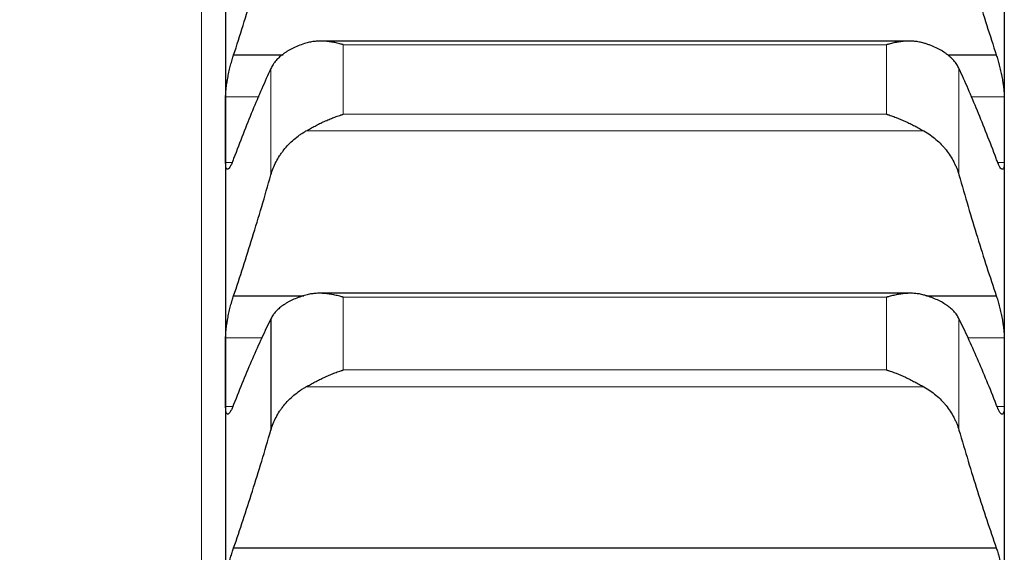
# Model space of a CAD drawing. Header units: inches. Extents: x 0 to 20790, y -12 to 14700.
# Tile 382 of 441: x 14138 to 14204, y 10745 to 10780. Entities that reach past the tile are written whole.
import ezdxf

# ---------------------------------------------------------------- set-up
doc = ezdxf.new("R2010")
doc.units = ezdxf.units.IN
doc.layers.add('1', color=7, linetype='Continuous', true_color=0xffffff)
doc.layers.add('254', color=7, linetype='Continuous', true_color=0xffffff)
doc.styles.add('latin_extended', font='simplex.shx')
doc.dimstyles.get("Standard").update_dxf_attribs({"dimtxt": 0.18, "dimasz": 0.18, "dimexe": 0.18, "dimexo": 0.0625, "dimgap": 0.09, "dimtad": 0, "dimtih": 1, "dimtoh": 1, "dimdec": 4, "dimzin": 0, "dimdsep": 46, "dimtxsty": 'Standard', "dimcen": 0.09, "dimadec": 0, "dimazin": 0, "dimtfac": 1, "dimtdec": 4, "dimtofl": 0, "dimtmove": 0, "dimatfit": 3, "dimfxl": 1, "dimtolj": 1, "dimtzin": 0, "dimarcsym": 0})

# ---------------------------------------------------------------- blocks, each defined once
blk = doc.blocks.new('_U8')
at = {"layer": '254', "color": 3, "linetype": 'Continuous', "lineweight": 13, "transparency": 16777216}
for p, q in [((13940.838, 12760.442), (13940.838, 13273.442)), ((14453.838, 10418.957), (14453.838, 13273.442)), ((14331.338, 13238.442), (14063.338, 13238.442))]:
    blk.add_line(p, q, dxfattribs=at)
at = {"layer": '254', "color": 3, "transparency": 16777216}
for points in [[(14063.338, 13258.858), (14063.338, 13218.025), (13940.838, 13238.442)], [(14331.338, 13218.025), (14331.338, 13258.858), (14453.838, 13238.442)]]:
    blk.add_solid(points, dxfattribs=at)
at = {"layer": 'Defpoints', "color": 0, "transparency": 16777216}
for p in [(13940.838, 13238.442), (13940.838, 12725.442), (14453.838, 10383.957)]:
    blk.add_point(p, dxfattribs=at)
at = {"layer": '254', "color": 2, "lineweight": 13, "transparency": 16777216, "insert": (14074.347, 13422.192), "char_height": 122.5, "attachment_point": 1, "style": 'latin_extended'}
blk.add_mtext('\\A1;513', dxfattribs=at)

msp = doc.modelspace()

# ---------------------------------------------------------------- linework, layer by layer
at = {"layer": '1', "color": 110, "linetype": 'Continuous', "lineweight": 13}
for p, q in [((14150.238, 10908.942), (14150.238, 9678.942)), ((14159.694, 10778.426), (14195.982, 10778.426)), ((14159.694, 10778.426), (14159.694, 10773.78)), ((14195.982, 10778.426), (14195.982, 10773.78)), ((14154.865, 10776.841), (14154.865, 10769.725)), ((14200.812, 10776.841), (14200.812, 10769.725)), ((14151.841, 10774.936), (14154.078, 10774.936)), ((14201.598, 10774.936), (14203.836, 10774.936)), ((14159.694, 10773.78), (14195.982, 10773.78)), ((14157.207, 10772.661), (14198.47, 10772.661)), ((14151.841, 10770.558), (14152.271, 10770.558)), ((14203.4, 10770.558), (14203.836, 10770.558)), ((14159.694, 10761.553), (14159.694, 10756.694)), ((14159.694, 10761.553), (14195.982, 10761.553)), ((14195.982, 10761.553), (14195.982, 10756.694)), ((14200.812, 10760.123), (14200.812, 10752.683)), ((14151.841, 10758.834), (14154.306, 10758.834)), ((14201.371, 10758.834), (14203.836, 10758.834)), ((14159.694, 10756.694), (14195.982, 10756.694)), ((14157.207, 10755.566), (14198.47, 10755.566)), ((14151.841, 10754.249), (14152.315, 10754.249)), ((14203.359, 10754.249), (14203.836, 10754.249))]:
    msp.add_line(p, q, dxfattribs=at)
at = {"layer": '1', "color": 2, "linetype": 'Continuous', "lineweight": 25}
for p, q in [((14151.838, 10788.186), (14151.838, 10772.747)), ((14203.838, 10788.186), (14203.838, 10772.747)), ((14197.481, 10778.664), (14158.182, 10778.664)), ((14152.376, 10777.738), (14155.675, 10777.738)), ((14200.068, 10777.738), (14203.301, 10777.738)), ((14151.838, 10772.747), (14151.838, 10756.542)), ((14203.838, 10772.747), (14203.838, 10756.542)), ((14152.376, 10761.645), (14157.068, 10761.645)), ((14197.557, 10761.817), (14158.098, 10761.817)), ((14198.653, 10761.645), (14203.301, 10761.645)), ((14154.865, 10760.123), (14154.865, 10752.683)), ((14151.838, 10756.542), (14151.838, 10739.595)), ((14203.838, 10756.542), (14203.838, 10739.595)), ((14152.376, 10744.804), (14203.301, 10744.804))]:
    msp.add_line(p, q, dxfattribs=at)
for points in [[(14152.376, 10777.738), (14152.587, 10778.387), (14153.007, 10779.707), (14153.632, 10781.744), (14154.251, 10783.841), (14154.661, 10785.278), (14154.865, 10786.006)], [(14200.812, 10786.006), (14201.016, 10785.278), (14201.426, 10783.841), (14202.045, 10781.744), (14202.67, 10779.707), (14203.09, 10778.387), (14203.301, 10777.738)], [(14154.865, 10776.841), (14154.661, 10776.399), (14154.251, 10775.486), (14153.632, 10774.025), (14153.007, 10772.472), (14152.587, 10771.377), (14152.376, 10770.813)], [(14203.301, 10770.813), (14203.09, 10771.377), (14202.67, 10772.472), (14202.045, 10774.025), (14201.426, 10775.486), (14201.016, 10776.399), (14200.812, 10776.841)], [(14151.838, 10772.747), (14151.838, 10773.476), (14151.839, 10774.206), (14151.841, 10774.936)], [(14203.836, 10774.936), (14203.838, 10774.206), (14203.838, 10773.476), (14203.838, 10772.747)], [(14151.841, 10770.558), (14151.839, 10771.288), (14151.838, 10772.017), (14151.838, 10772.747)], [(14203.838, 10772.747), (14203.838, 10772.017), (14203.838, 10771.288), (14203.836, 10770.558)], [(14152.376, 10761.645), (14152.587, 10762.277), (14153.007, 10763.56), (14153.632, 10765.549), (14154.251, 10767.6), (14154.661, 10769.01), (14154.865, 10769.725)], [(14200.812, 10769.725), (14201.016, 10769.01), (14201.426, 10767.6), (14202.045, 10765.549), (14202.67, 10763.56), (14203.09, 10762.277), (14203.301, 10761.645)], [(14154.865, 10760.123), (14154.661, 10759.709), (14154.251, 10758.848), (14153.632, 10757.462), (14153.007, 10755.982), (14152.587, 10754.932), (14152.376, 10754.391)], [(14203.301, 10754.391), (14203.09, 10754.932), (14202.67, 10755.982), (14202.045, 10757.462), (14201.426, 10758.848), (14201.016, 10759.709), (14200.812, 10760.123)], [(14151.838, 10756.542), (14151.838, 10757.306), (14151.839, 10758.07), (14151.841, 10758.834)], [(14203.836, 10758.834), (14203.838, 10758.07), (14203.838, 10757.306), (14203.838, 10756.542)], [(14151.841, 10754.249), (14151.839, 10755.013), (14151.838, 10755.777), (14151.838, 10756.542)], [(14203.838, 10756.542), (14203.838, 10755.777), (14203.838, 10755.013), (14203.836, 10754.249)], [(14152.376, 10744.804), (14152.587, 10745.416), (14153.007, 10746.662), (14153.632, 10748.598), (14154.251, 10750.601), (14154.661, 10751.981), (14154.865, 10752.683)], [(14200.812, 10752.683), (14201.016, 10751.981), (14201.426, 10750.601), (14202.045, 10748.598), (14202.67, 10746.662), (14203.09, 10745.416), (14203.301, 10744.804)]]:
    msp.add_open_spline(points, degree=3, dxfattribs=at)
for points, knots in [([(14157.207, 10778.531), (14157.061, 10778.486), (14156.921, 10778.438), (14156.652, 10778.336), (14156.394, 10778.226), (14156.158, 10778.102), (14156.018, 10778.02), (14155.99, 10778.003), (14155.935, 10777.97), (14155.908, 10777.953), (14155.827, 10777.901), (14155.776, 10777.865), (14155.626, 10777.758), (14155.533, 10777.683), (14155.362, 10777.529), (14155.283, 10777.449), (14155.175, 10777.325), (14155.14, 10777.284), (14155.092, 10777.22), (14155.076, 10777.198), (14155.045, 10777.155), (14155.03, 10777.133), (14154.957, 10777.023), (14154.907, 10776.933), (14154.865, 10776.841)], [0, 0, 0, 0, 0.125, 0.125, 0.25, 0.375, 0.375, 0.40625, 0.40625, 0.4375, 0.4375, 0.5, 0.5, 0.625, 0.625, 0.75, 0.75, 0.8125, 0.8125, 0.84375, 0.84375, 0.875, 0.875, 1, 1, 1, 1]), ([(14159.694, 10778.426), (14159.691, 10778.427), (14159.688, 10778.428), (14159.681, 10778.43), (14159.678, 10778.431), (14159.668, 10778.433), (14159.648, 10778.439), (14159.602, 10778.452), (14159.509, 10778.477), (14159.43, 10778.497), (14159.272, 10778.535), (14159.167, 10778.558), (14158.853, 10778.616), (14158.645, 10778.643), (14158.334, 10778.662), (14158.23, 10778.665), (14158.075, 10778.663), (14158.023, 10778.662), (14157.919, 10778.656), (14157.867, 10778.653), (14157.712, 10778.638), (14157.61, 10778.624), (14157.407, 10778.585), (14157.307, 10778.561), (14157.207, 10778.531)], [0, 0, 0, 0, 0.003906, 0.003906, 0.007813, 0.007813, 0.015625, 0.03125, 0.0625, 0.125, 0.125, 0.25, 0.25, 0.5, 0.5, 0.625, 0.625, 0.6875, 0.6875, 0.75, 0.75, 0.875, 0.875, 1, 1, 1, 1]), ([(14198.47, 10778.531), (14198.37, 10778.561), (14198.27, 10778.585), (14198.069, 10778.624), (14197.967, 10778.638), (14197.764, 10778.657), (14197.661, 10778.662), (14197.454, 10778.665), (14197.35, 10778.662), (14197.14, 10778.65), (14197.036, 10778.64), (14196.826, 10778.613), (14196.721, 10778.597), (14196.511, 10778.558), (14196.405, 10778.535), (14196.247, 10778.497), (14196.168, 10778.477), (14196.075, 10778.452), (14196.029, 10778.439), (14196.009, 10778.433), (14195.996, 10778.43), (14195.989, 10778.428), (14195.982, 10778.426)], [0, 0, 0, 0, 0.125, 0.125, 0.25, 0.25, 0.375, 0.375, 0.5, 0.5, 0.625, 0.625, 0.75, 0.75, 0.875, 0.875, 0.9375, 0.96875, 0.984375, 0.992188, 0.992188, 1, 1, 1, 1]), ([(14200.812, 10776.841), (14200.77, 10776.933), (14200.719, 10777.022), (14200.605, 10777.197), (14200.476, 10777.366), (14200.318, 10777.526), (14200.189, 10777.642), (14200.144, 10777.681), (14200.074, 10777.737), (14200.05, 10777.756), (14200.001, 10777.793), (14199.977, 10777.811), (14199.852, 10777.901), (14199.64, 10778.038), (14199.405, 10778.161), (14199.158, 10778.279), (14199.029, 10778.334), (14198.859, 10778.399), (14198.825, 10778.412), (14198.755, 10778.437), (14198.65, 10778.474), (14198.543, 10778.508), (14198.47, 10778.531)], [0, 0, 0, 0, 0.125, 0.125, 0.25, 0.375, 0.375, 0.4375, 0.4375, 0.46875, 0.46875, 0.5, 0.5, 0.625, 0.75, 0.75, 0.875, 0.875, 0.90625, 0.90625, 0.9375, 1, 1, 1, 1]), ([(14151.841, 10774.936), (14151.841, 10774.978), (14151.843, 10775.068), (14151.851, 10775.215), (14151.86, 10775.321), (14151.868, 10775.404), (14151.871, 10775.432), (14151.877, 10775.489), (14151.88, 10775.518), (14151.898, 10775.664), (14151.915, 10775.785), (14151.939, 10775.942), (14151.944, 10775.974), (14151.952, 10776.022), (14151.955, 10776.038), (14151.961, 10776.07), (14151.975, 10776.151), (14152.001, 10776.295), (14152.027, 10776.425), (14152.054, 10776.554), (14152.068, 10776.619), (14152.112, 10776.813), (14152.143, 10776.939), (14152.19, 10777.123), (14152.207, 10777.183), (14152.231, 10777.272), (14152.24, 10777.302), (14152.257, 10777.36), (14152.265, 10777.389), (14152.307, 10777.531), (14152.341, 10777.638), (14152.376, 10777.738)], [0, 0, 0, 0, 0.0625, 0.125, 0.1875, 0.1875, 0.21875, 0.21875, 0.25, 0.25, 0.375, 0.375, 0.40625, 0.40625, 0.421875, 0.421875, 0.4375, 0.5, 0.5625, 0.5625, 0.625, 0.625, 0.75, 0.75, 0.8125, 0.8125, 0.84375, 0.84375, 0.875, 0.875, 1, 1, 1, 1]), ([(14203.301, 10777.738), (14203.335, 10777.637), (14203.369, 10777.531), (14203.42, 10777.362), (14203.436, 10777.305), (14203.461, 10777.216), (14203.469, 10777.186), (14203.486, 10777.125), (14203.494, 10777.094), (14203.534, 10776.94), (14203.564, 10776.814), (14203.608, 10776.622), (14203.622, 10776.558), (14203.642, 10776.46), (14203.649, 10776.427), (14203.662, 10776.362), (14203.668, 10776.329), (14203.699, 10776.168), (14203.722, 10776.04), (14203.747, 10775.883), (14203.752, 10775.852), (14203.761, 10775.79), (14203.765, 10775.759), (14203.778, 10775.667), (14203.786, 10775.607), (14203.807, 10775.433), (14203.817, 10775.323), (14203.826, 10775.193), (14203.828, 10775.168), (14203.831, 10775.118), (14203.832, 10775.094), (14203.835, 10775.023), (14203.836, 10774.978), (14203.836, 10774.936)], [0, 0, 0, 0, 0.125, 0.125, 0.1875, 0.1875, 0.21875, 0.21875, 0.25, 0.25, 0.375, 0.375, 0.4375, 0.4375, 0.46875, 0.46875, 0.5, 0.5, 0.625, 0.625, 0.65625, 0.65625, 0.6875, 0.6875, 0.75, 0.75, 0.875, 0.875, 0.90625, 0.90625, 0.9375, 0.9375, 1, 1, 1, 1]), ([(14157.207, 10772.661), (14157.307, 10772.718), (14157.407, 10772.774), (14157.608, 10772.885), (14157.709, 10772.939), (14157.913, 10773.046), (14158.016, 10773.099), (14158.222, 10773.201), (14158.326, 10773.251), (14158.536, 10773.347), (14158.641, 10773.394), (14158.851, 10773.482), (14158.956, 10773.525), (14159.166, 10773.605), (14159.271, 10773.643), (14159.43, 10773.697), (14159.509, 10773.723), (14159.602, 10773.752), (14159.648, 10773.766), (14159.668, 10773.772), (14159.681, 10773.776), (14159.688, 10773.778), (14159.694, 10773.78)], [0, 0, 0, 0, 0.125, 0.125, 0.25, 0.25, 0.375, 0.375, 0.5, 0.5, 0.625, 0.625, 0.75, 0.75, 0.875, 0.875, 0.9375, 0.96875, 0.984375, 0.992187, 0.992187, 1, 1, 1, 1]), ([(14195.982, 10773.78), (14195.986, 10773.779), (14195.989, 10773.778), (14195.996, 10773.776), (14195.999, 10773.775), (14196.009, 10773.772), (14196.029, 10773.766), (14196.075, 10773.752), (14196.168, 10773.723), (14196.247, 10773.697), (14196.405, 10773.643), (14196.51, 10773.605), (14196.824, 10773.485), (14197.032, 10773.397), (14197.343, 10773.254), (14197.446, 10773.205), (14197.602, 10773.128), (14197.654, 10773.102), (14197.757, 10773.049), (14197.809, 10773.022), (14197.964, 10772.941), (14198.067, 10772.886), (14198.269, 10772.774), (14198.37, 10772.718), (14198.47, 10772.661)], [0, 0, 0, 0, 0.003906, 0.003906, 0.007812, 0.007812, 0.015625, 0.03125, 0.0625, 0.125, 0.125, 0.25, 0.25, 0.5, 0.5, 0.625, 0.625, 0.6875, 0.6875, 0.75, 0.75, 0.875, 0.875, 1, 1, 1, 1]), ([(14154.865, 10769.725), (14154.907, 10769.875), (14154.957, 10770.022), (14155.072, 10770.31), (14155.201, 10770.594), (14155.359, 10770.867), (14155.488, 10771.067), (14155.533, 10771.133), (14155.603, 10771.232), (14155.627, 10771.264), (14155.675, 10771.328), (14155.7, 10771.36), (14155.825, 10771.518), (14156.036, 10771.761), (14156.271, 10771.983), (14156.519, 10772.196), (14156.648, 10772.297), (14156.818, 10772.417), (14156.852, 10772.441), (14156.921, 10772.487), (14157.026, 10772.555), (14157.134, 10772.62), (14157.207, 10772.661)], [0, 0, 0, 0, 0.125, 0.125, 0.25, 0.375, 0.375, 0.4375, 0.4375, 0.46875, 0.46875, 0.5, 0.5, 0.625, 0.75, 0.75, 0.875, 0.875, 0.90625, 0.90625, 0.9375, 1, 1, 1, 1]), ([(14198.47, 10772.661), (14198.616, 10772.579), (14198.756, 10772.49), (14199.025, 10772.3), (14199.282, 10772.1), (14199.518, 10771.876), (14199.659, 10771.73), (14199.687, 10771.7), (14199.742, 10771.64), (14199.769, 10771.61), (14199.849, 10771.518), (14199.901, 10771.456), (14200.051, 10771.267), (14200.143, 10771.138), (14200.315, 10770.872), (14200.394, 10770.736), (14200.502, 10770.527), (14200.536, 10770.456), (14200.585, 10770.349), (14200.601, 10770.313), (14200.632, 10770.241), (14200.647, 10770.205), (14200.719, 10770.022), (14200.77, 10769.875), (14200.812, 10769.725)], [0, 0, 0, 0, 0.125, 0.125, 0.25, 0.375, 0.375, 0.40625, 0.40625, 0.4375, 0.4375, 0.5, 0.5, 0.625, 0.625, 0.75, 0.75, 0.8125, 0.8125, 0.84375, 0.84375, 0.875, 0.875, 1, 1, 1, 1]), ([(14152.376, 10770.813), (14152.341, 10770.715), (14152.307, 10770.625), (14152.257, 10770.505), (14152.24, 10770.467), (14152.216, 10770.414), (14152.207, 10770.397), (14152.191, 10770.364), (14152.183, 10770.348), (14152.143, 10770.273), (14152.112, 10770.224), (14152.069, 10770.168), (14152.055, 10770.152), (14152.035, 10770.133), (14152.028, 10770.127), (14152.015, 10770.118), (14152.008, 10770.114), (14151.977, 10770.097), (14151.955, 10770.097), (14151.93, 10770.113), (14151.925, 10770.117), (14151.916, 10770.126), (14151.911, 10770.132), (14151.899, 10770.151), (14151.891, 10770.167), (14151.87, 10770.223), (14151.86, 10770.273), (14151.85, 10770.352), (14151.849, 10770.368), (14151.846, 10770.403), (14151.845, 10770.42), (14151.842, 10770.476), (14151.841, 10770.516), (14151.841, 10770.558)], [0, 0, 0, 0, 0.125, 0.125, 0.1875, 0.1875, 0.21875, 0.21875, 0.25, 0.25, 0.375, 0.375, 0.4375, 0.4375, 0.46875, 0.46875, 0.5, 0.5, 0.625, 0.625, 0.65625, 0.65625, 0.6875, 0.6875, 0.75, 0.75, 0.875, 0.875, 0.90625, 0.90625, 0.9375, 0.9375, 1, 1, 1, 1]), ([(14203.836, 10770.558), (14203.836, 10770.516), (14203.834, 10770.437), (14203.826, 10770.335), (14203.817, 10770.278), (14203.809, 10770.24), (14203.806, 10770.228), (14203.8, 10770.206), (14203.796, 10770.196), (14203.779, 10770.148), (14203.762, 10770.123), (14203.737, 10770.107), (14203.732, 10770.104), (14203.724, 10770.102), (14203.722, 10770.101), (14203.716, 10770.101), (14203.702, 10770.1), (14203.675, 10770.107), (14203.649, 10770.126), (14203.622, 10770.151), (14203.608, 10770.167), (14203.565, 10770.224), (14203.534, 10770.273), (14203.486, 10770.362), (14203.47, 10770.395), (14203.445, 10770.448), (14203.437, 10770.466), (14203.42, 10770.504), (14203.412, 10770.524), (14203.37, 10770.625), (14203.335, 10770.715), (14203.301, 10770.813)], [0, 0, 0, 0, 0.0625, 0.125, 0.1875, 0.1875, 0.21875, 0.21875, 0.25, 0.25, 0.375, 0.375, 0.40625, 0.40625, 0.421875, 0.421875, 0.4375, 0.5, 0.5625, 0.5625, 0.625, 0.625, 0.75, 0.75, 0.8125, 0.8125, 0.84375, 0.84375, 0.875, 0.875, 1, 1, 1, 1]), ([(14151.841, 10758.834), (14151.841, 10758.879), (14151.843, 10758.972), (14151.851, 10759.124), (14151.86, 10759.234), (14151.868, 10759.319), (14151.871, 10759.348), (14151.877, 10759.406), (14151.88, 10759.436), (14151.898, 10759.585), (14151.915, 10759.708), (14151.939, 10759.866), (14151.944, 10759.898), (14151.952, 10759.947), (14151.955, 10759.963), (14151.961, 10759.995), (14151.975, 10760.076), (14152.001, 10760.222), (14152.027, 10760.351), (14152.054, 10760.481), (14152.068, 10760.545), (14152.112, 10760.739), (14152.143, 10760.863), (14152.19, 10761.045), (14152.207, 10761.104), (14152.231, 10761.191), (14152.24, 10761.22), (14152.257, 10761.278), (14152.265, 10761.306), (14152.307, 10761.445), (14152.341, 10761.549), (14152.376, 10761.645)], [0, 0, 0, 0, 0.0625, 0.125, 0.1875, 0.1875, 0.21875, 0.21875, 0.25, 0.25, 0.375, 0.375, 0.40625, 0.40625, 0.421875, 0.421875, 0.4375, 0.5, 0.5625, 0.5625, 0.625, 0.625, 0.75, 0.75, 0.8125, 0.8125, 0.84375, 0.84375, 0.875, 0.875, 1, 1, 1, 1]), ([(14157.207, 10761.703), (14157.061, 10761.662), (14156.921, 10761.617), (14156.652, 10761.522), (14156.394, 10761.42), (14156.158, 10761.304), (14156.018, 10761.228), (14155.99, 10761.212), (14155.935, 10761.181), (14155.908, 10761.165), (14155.827, 10761.116), (14155.776, 10761.083), (14155.626, 10760.983), (14155.533, 10760.913), (14155.362, 10760.769), (14155.283, 10760.694), (14155.175, 10760.578), (14155.14, 10760.539), (14155.092, 10760.479), (14155.076, 10760.459), (14155.045, 10760.418), (14155.03, 10760.397), (14154.957, 10760.294), (14154.907, 10760.21), (14154.865, 10760.123)], [0, 0, 0, 0, 0.125, 0.125, 0.25, 0.375, 0.375, 0.40625, 0.40625, 0.4375, 0.4375, 0.5, 0.5, 0.625, 0.625, 0.75, 0.75, 0.8125, 0.8125, 0.84375, 0.84375, 0.875, 0.875, 1, 1, 1, 1]), ([(14159.694, 10761.553), (14159.691, 10761.554), (14159.688, 10761.555), (14159.681, 10761.557), (14159.678, 10761.558), (14159.668, 10761.561), (14159.648, 10761.567), (14159.602, 10761.58), (14159.509, 10761.607), (14159.43, 10761.628), (14159.272, 10761.668), (14159.167, 10761.692), (14158.853, 10761.756), (14158.645, 10761.786), (14158.334, 10761.811), (14158.23, 10761.816), (14158.075, 10761.818), (14158.023, 10761.817), (14157.919, 10761.814), (14157.867, 10761.811), (14157.712, 10761.8), (14157.61, 10761.788), (14157.407, 10761.754), (14157.307, 10761.731), (14157.207, 10761.703)], [0, 0, 0, 0, 0.003906, 0.003906, 0.007812, 0.007812, 0.015625, 0.03125, 0.0625, 0.125, 0.125, 0.25, 0.25, 0.5, 0.5, 0.625, 0.625, 0.6875, 0.6875, 0.75, 0.75, 0.875, 0.875, 1, 1, 1, 1]), ([(14198.47, 10761.703), (14198.37, 10761.731), (14198.27, 10761.754), (14198.069, 10761.788), (14197.967, 10761.8), (14197.764, 10761.815), (14197.661, 10761.818), (14197.454, 10761.817), (14197.35, 10761.812), (14197.14, 10761.795), (14197.036, 10761.783), (14196.826, 10761.753), (14196.721, 10761.735), (14196.511, 10761.692), (14196.405, 10761.668), (14196.247, 10761.628), (14196.168, 10761.607), (14196.075, 10761.58), (14196.029, 10761.567), (14196.009, 10761.561), (14195.996, 10761.557), (14195.989, 10761.555), (14195.982, 10761.553)], [0, 0, 0, 0, 0.125, 0.125, 0.25, 0.25, 0.375, 0.375, 0.5, 0.5, 0.625, 0.625, 0.75, 0.75, 0.875, 0.875, 0.9375, 0.96875, 0.984375, 0.992188, 0.992188, 1, 1, 1, 1]), ([(14200.812, 10760.123), (14200.77, 10760.21), (14200.719, 10760.294), (14200.605, 10760.457), (14200.476, 10760.616), (14200.318, 10760.766), (14200.189, 10760.875), (14200.144, 10760.911), (14200.074, 10760.963), (14200.05, 10760.981), (14200.001, 10761.015), (14199.977, 10761.032), (14199.852, 10761.116), (14199.64, 10761.244), (14199.405, 10761.359), (14199.158, 10761.469), (14199.029, 10761.52), (14198.859, 10761.581), (14198.825, 10761.593), (14198.755, 10761.616), (14198.65, 10761.65), (14198.543, 10761.683), (14198.47, 10761.703)], [0, 0, 0, 0, 0.125, 0.125, 0.25, 0.375, 0.375, 0.4375, 0.4375, 0.46875, 0.46875, 0.5, 0.5, 0.625, 0.75, 0.75, 0.875, 0.875, 0.90625, 0.90625, 0.9375, 1, 1, 1, 1]), ([(14203.301, 10761.645), (14203.335, 10761.549), (14203.369, 10761.445), (14203.42, 10761.28), (14203.436, 10761.223), (14203.461, 10761.136), (14203.469, 10761.106), (14203.486, 10761.047), (14203.494, 10761.016), (14203.534, 10760.864), (14203.564, 10760.74), (14203.608, 10760.548), (14203.622, 10760.484), (14203.642, 10760.386), (14203.649, 10760.354), (14203.662, 10760.288), (14203.668, 10760.256), (14203.699, 10760.094), (14203.722, 10759.965), (14203.747, 10759.807), (14203.752, 10759.775), (14203.761, 10759.712), (14203.765, 10759.68), (14203.778, 10759.587), (14203.786, 10759.526), (14203.807, 10759.349), (14203.817, 10759.236), (14203.826, 10759.102), (14203.828, 10759.076), (14203.831, 10759.025), (14203.832, 10759), (14203.835, 10758.926), (14203.836, 10758.879), (14203.836, 10758.834)], [0, 0, 0, 0, 0.125, 0.125, 0.1875, 0.1875, 0.21875, 0.21875, 0.25, 0.25, 0.375, 0.375, 0.4375, 0.4375, 0.46875, 0.46875, 0.5, 0.5, 0.625, 0.625, 0.65625, 0.65625, 0.6875, 0.6875, 0.75, 0.75, 0.875, 0.875, 0.90625, 0.90625, 0.9375, 0.9375, 1, 1, 1, 1]), ([(14157.207, 10755.566), (14157.307, 10755.621), (14157.407, 10755.677), (14157.608, 10755.786), (14157.709, 10755.841), (14157.913, 10755.947), (14158.016, 10756), (14158.222, 10756.102), (14158.326, 10756.153), (14158.536, 10756.25), (14158.641, 10756.297), (14158.851, 10756.388), (14158.956, 10756.431), (14159.166, 10756.513), (14159.271, 10756.553), (14159.43, 10756.608), (14159.509, 10756.635), (14159.602, 10756.665), (14159.648, 10756.68), (14159.668, 10756.686), (14159.681, 10756.69), (14159.688, 10756.692), (14159.694, 10756.694)], [0, 0, 0, 0, 0.125, 0.125, 0.25, 0.25, 0.375, 0.375, 0.5, 0.5, 0.625, 0.625, 0.75, 0.75, 0.875, 0.875, 0.9375, 0.96875, 0.984375, 0.992188, 0.992188, 1, 1, 1, 1]), ([(14195.982, 10756.694), (14195.986, 10756.693), (14195.989, 10756.692), (14195.996, 10756.69), (14195.999, 10756.689), (14196.009, 10756.686), (14196.029, 10756.68), (14196.075, 10756.665), (14196.168, 10756.635), (14196.247, 10756.608), (14196.405, 10756.553), (14196.51, 10756.514), (14196.824, 10756.39), (14197.032, 10756.301), (14197.343, 10756.156), (14197.446, 10756.106), (14197.602, 10756.029), (14197.654, 10756.003), (14197.757, 10755.95), (14197.809, 10755.923), (14197.964, 10755.842), (14198.067, 10755.788), (14198.269, 10755.677), (14198.37, 10755.621), (14198.47, 10755.566)], [0, 0, 0, 0, 0.003906, 0.003906, 0.007812, 0.007812, 0.015625, 0.03125, 0.0625, 0.125, 0.125, 0.25, 0.25, 0.5, 0.5, 0.625, 0.625, 0.6875, 0.6875, 0.75, 0.75, 0.875, 0.875, 1, 1, 1, 1]), ([(14154.865, 10752.683), (14154.907, 10752.829), (14154.957, 10752.973), (14155.072, 10753.256), (14155.201, 10753.534), (14155.359, 10753.802), (14155.488, 10753.999), (14155.533, 10754.064), (14155.603, 10754.161), (14155.627, 10754.192), (14155.675, 10754.256), (14155.7, 10754.287), (14155.825, 10754.442), (14156.036, 10754.68), (14156.271, 10754.899), (14156.519, 10755.108), (14156.648, 10755.208), (14156.818, 10755.325), (14156.852, 10755.349), (14156.921, 10755.394), (14157.026, 10755.461), (14157.134, 10755.525), (14157.207, 10755.566)], [0, 0, 0, 0, 0.125, 0.125, 0.25, 0.375, 0.375, 0.4375, 0.4375, 0.46875, 0.46875, 0.5, 0.5, 0.625, 0.75, 0.75, 0.875, 0.875, 0.90625, 0.90625, 0.9375, 1, 1, 1, 1]), ([(14198.47, 10755.566), (14198.616, 10755.484), (14198.756, 10755.397), (14199.025, 10755.211), (14199.282, 10755.013), (14199.518, 10754.794), (14199.659, 10754.65), (14199.687, 10754.621), (14199.742, 10754.562), (14199.769, 10754.532), (14199.849, 10754.442), (14199.901, 10754.381), (14200.051, 10754.195), (14200.143, 10754.068), (14200.315, 10753.807), (14200.394, 10753.674), (14200.502, 10753.469), (14200.536, 10753.399), (14200.585, 10753.294), (14200.601, 10753.259), (14200.632, 10753.188), (14200.647, 10753.153), (14200.719, 10752.974), (14200.77, 10752.829), (14200.812, 10752.683)], [0, 0, 0, 0, 0.125, 0.125, 0.25, 0.375, 0.375, 0.40625, 0.40625, 0.4375, 0.4375, 0.5, 0.5, 0.625, 0.625, 0.75, 0.75, 0.8125, 0.8125, 0.84375, 0.84375, 0.875, 0.875, 1, 1, 1, 1]), ([(14152.376, 10754.391), (14152.341, 10754.296), (14152.307, 10754.21), (14152.257, 10754.096), (14152.24, 10754.061), (14152.216, 10754.011), (14152.207, 10753.995), (14152.191, 10753.964), (14152.183, 10753.949), (14152.143, 10753.879), (14152.112, 10753.835), (14152.069, 10753.787), (14152.055, 10753.774), (14152.035, 10753.758), (14152.028, 10753.754), (14152.015, 10753.747), (14152.008, 10753.744), (14151.977, 10753.734), (14151.955, 10753.739), (14151.93, 10753.761), (14151.925, 10753.766), (14151.916, 10753.779), (14151.911, 10753.785), (14151.899, 10753.808), (14151.891, 10753.827), (14151.87, 10753.891), (14151.86, 10753.946), (14151.85, 10754.03), (14151.849, 10754.048), (14151.846, 10754.084), (14151.845, 10754.103), (14151.842, 10754.162), (14151.841, 10754.204), (14151.841, 10754.249)], [0, 0, 0, 0, 0.125, 0.125, 0.1875, 0.1875, 0.21875, 0.21875, 0.25, 0.25, 0.375, 0.375, 0.4375, 0.4375, 0.46875, 0.46875, 0.5, 0.5, 0.625, 0.625, 0.65625, 0.65625, 0.6875, 0.6875, 0.75, 0.75, 0.875, 0.875, 0.90625, 0.90625, 0.9375, 0.9375, 1, 1, 1, 1]), ([(14203.836, 10754.249), (14203.836, 10754.204), (14203.834, 10754.121), (14203.826, 10754.012), (14203.817, 10753.951), (14203.809, 10753.909), (14203.806, 10753.896), (14203.8, 10753.871), (14203.796, 10753.86), (14203.779, 10753.806), (14203.762, 10753.775), (14203.737, 10753.753), (14203.732, 10753.749), (14203.724, 10753.745), (14203.722, 10753.744), (14203.716, 10753.742), (14203.702, 10753.737), (14203.675, 10753.739), (14203.649, 10753.753), (14203.622, 10753.773), (14203.608, 10753.786), (14203.565, 10753.835), (14203.534, 10753.879), (14203.486, 10753.962), (14203.47, 10753.992), (14203.445, 10754.042), (14203.437, 10754.06), (14203.42, 10754.096), (14203.412, 10754.114), (14203.37, 10754.21), (14203.335, 10754.296), (14203.301, 10754.391)], [0, 0, 0, 0, 0.0625, 0.125, 0.1875, 0.1875, 0.21875, 0.21875, 0.25, 0.25, 0.375, 0.375, 0.40625, 0.40625, 0.421875, 0.421875, 0.4375, 0.5, 0.5625, 0.5625, 0.625, 0.625, 0.75, 0.75, 0.8125, 0.8125, 0.84375, 0.84375, 0.875, 0.875, 1, 1, 1, 1]), ([(14151.841, 10741.989), (14151.841, 10742.035), (14151.843, 10742.132), (14151.851, 10742.289), (14151.86, 10742.402), (14151.868, 10742.489), (14151.871, 10742.518), (14151.877, 10742.578), (14151.88, 10742.608), (14151.898, 10742.759), (14151.915, 10742.884), (14151.939, 10743.044), (14151.944, 10743.077), (14151.952, 10743.125), (14151.955, 10743.142), (14151.961, 10743.174), (14151.975, 10743.256), (14152.001, 10743.402), (14152.027, 10743.531), (14152.054, 10743.66), (14152.068, 10743.724), (14152.112, 10743.916), (14152.143, 10744.04), (14152.19, 10744.218), (14152.207, 10744.277), (14152.231, 10744.363), (14152.24, 10744.391), (14152.257, 10744.447), (14152.265, 10744.475), (14152.307, 10744.61), (14152.341, 10744.711), (14152.376, 10744.804)], [0, 0, 0, 0, 0.0625, 0.125, 0.1875, 0.1875, 0.21875, 0.21875, 0.25, 0.25, 0.375, 0.375, 0.40625, 0.40625, 0.421875, 0.421875, 0.4375, 0.5, 0.5625, 0.5625, 0.625, 0.625, 0.75, 0.75, 0.8125, 0.8125, 0.84375, 0.84375, 0.875, 0.875, 1, 1, 1, 1]), ([(14203.301, 10744.804), (14203.335, 10744.711), (14203.369, 10744.61), (14203.42, 10744.449), (14203.436, 10744.394), (14203.461, 10744.308), (14203.469, 10744.279), (14203.486, 10744.22), (14203.494, 10744.19), (14203.534, 10744.041), (14203.564, 10743.917), (14203.608, 10743.728), (14203.622, 10743.664), (14203.642, 10743.566), (14203.649, 10743.533), (14203.662, 10743.468), (14203.668, 10743.436), (14203.699, 10743.273), (14203.722, 10743.144), (14203.747, 10742.984), (14203.752, 10742.952), (14203.761, 10742.888), (14203.765, 10742.856), (14203.778, 10742.762), (14203.786, 10742.7), (14203.807, 10742.519), (14203.817, 10742.404), (14203.826, 10742.267), (14203.828, 10742.239), (14203.831, 10742.186), (14203.832, 10742.16), (14203.835, 10742.084), (14203.836, 10742.035), (14203.836, 10741.989)], [0, 0, 0, 0, 0.125, 0.125, 0.1875, 0.1875, 0.21875, 0.21875, 0.25, 0.25, 0.375, 0.375, 0.4375, 0.4375, 0.46875, 0.46875, 0.5, 0.5, 0.625, 0.625, 0.65625, 0.65625, 0.6875, 0.6875, 0.75, 0.75, 0.875, 0.875, 0.90625, 0.90625, 0.9375, 0.9375, 1, 1, 1, 1])]:
    msp.add_open_spline(points, degree=3, knots=knots, dxfattribs=at)

# ---------------------------------------------------------------- dimensions: what is measured, and where the dimension line sits
at = {"layer": '254', "color": 2, "linetype": 'Continuous', "lineweight": 13}
dim = msp.add_linear_dim(base=(13940.838, 13238.442), p1=(14453.838, 10383.957), p2=(13940.838, 12725.442), dimstyle='Standard', override={"dimscale": 35, "dimtxt": 3.5, "dimasz": 3.5, "dimexe": 1, "dimexo": 1, "dimgap": 1.75, "dimtad": 1, "dimtih": 1, "dimtoh": 0, "dimdec": 2, "dimlfac": 1, "dimzin": 8, "dimdsep": 46, "dimlunit": 2, "dimtxsty": 'latin_extended', "dimsah": 1, "dimse1": 0, "dimse2": 0, "dimsd1": 0, "dimsd2": 0, "dimclrd": 3, "dimclre": 3, "dimclrt": 2, "dimtol": 0, "dimtm": -0.1, "dimtfac": 0.714286, "dimtdec": 3, "dimtofl": 1, "dimtmove": 0, "dimtzin": 8, "dimlwd": 13, "dimlwe": 13}, dxfattribs=at)
dim.commit()
dim.dimension.update_dxf_attribs({"geometry": '_U8', "text_midpoint": (14220.18, 13238.442), "dimtype": 160})

doc.saveas('drawing.dxf')
